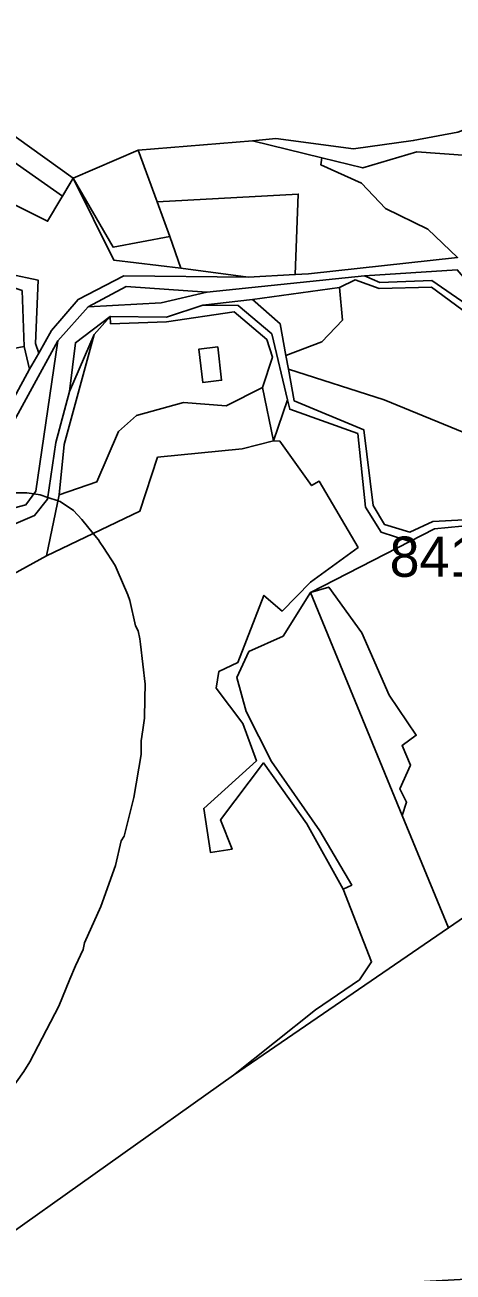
# Model space of a CAD drawing. Extents: x -477304 to -465429, y -1159113 to -1149210.
# Drawn here: x -468089 to -467929.2, y -1156676.9 to -1156211.6 of the extents above; entities that cross this region are included whole.
import ezdxf

# ---------------------------------------------------------------- set-up
doc = ezdxf.new("R2010")
doc.units = 0
for name, color, linetype in [('BPEJ_s', 7, 'Continuous'), ('ostatni_s', 7, 'Continuous'), ('PUPFL_s', 7, 'Continuous'), ('trav_porost_s', 7, 'Continuous'), ('voda_s', 7, 'Continuous')]:
    doc.layers.add(name, color=color, linetype=linetype)

msp = doc.modelspace()

# ---------------------------------------------------------------- linework, layer by layer
at = {"layer": 'BPEJ_s'}
for points in [[(-468095.16, -1156261.31), (-468075.07, -1156275.45), (-468071.05, -1156268.66), (-468046.78, -1156258.24), (-468004.16, -1156254.81), (-467995.36, -1156253.95), (-467966.4, -1156257.76), (-467944.08, -1156254.69), (-467927.53, -1156251.55)], [(-468095.16, -1156261.31), (-468075.07, -1156275.45), (-468071.05, -1156268.66), (-468046.78, -1156258.24), (-468004.16, -1156254.81), (-467995.36, -1156253.95), (-467966.4, -1156257.76), (-467944.08, -1156254.69), (-467927.53, -1156251.55)], [(-468089.48, -1156602.05), (-468087.25, -1156598.42), (-468076.34, -1156577.67), (-468072.23, -1156567.64), (-468070.15, -1156562.57), (-468067.25, -1156556.52), (-468066.82, -1156553.98), (-468060.69, -1156540.45), (-468055.19, -1156525.22), (-468053.08, -1156515.92), (-468052.02, -1156514.23), (-468048.42, -1156499.85), (-468045.67, -1156483.77), (-468045.67, -1156478.7), (-468045.05, -1156474.55), (-468044.41, -1156470.24), (-468044.28, -1156462.92), (-468044.19, -1156457.55), (-468045.88, -1156442.59), (-468046.1, -1156440.63), (-468046.76, -1156437.66), (-468047.82, -1156435.72), (-468049.92, -1156426.33), (-468050.6, -1156424.17), (-468054.63, -1156414.96), (-468055.37, -1156413.26), (-468059.73, -1156406.58), (-468061.07, -1156404.54), (-468061.64, -1156403.67), (-468063.57, -1156401.31), (-468067.8, -1156396.14), (-468070.88, -1156392.67), (-468075.83, -1156389.42), (-468076.36, -1156389.25), (-468076.69, -1156389.14), (-468080.47, -1156387.89), (-468083.32, -1156386.94), (-468085.74, -1156386.53), (-468088.39, -1156386.08), (-468097.69, -1156386.08)], [(-468097.69, -1156386.08), (-468088.39, -1156386.08), (-468085.74, -1156386.53), (-468083.32, -1156386.94), (-468080.47, -1156387.89), (-468076.69, -1156389.14), (-468076.36, -1156389.25), (-468075.83, -1156389.42), (-468070.88, -1156392.67), (-468067.8, -1156396.14), (-468063.57, -1156401.31), (-468061.64, -1156403.67), (-468061.07, -1156404.54), (-468059.73, -1156406.58), (-468055.37, -1156413.26), (-468054.63, -1156414.96), (-468050.6, -1156424.17), (-468049.92, -1156426.33), (-468047.82, -1156435.72), (-468046.76, -1156437.66), (-468046.1, -1156440.63), (-468045.88, -1156442.59), (-468044.19, -1156457.55), (-468044.28, -1156462.92), (-468044.41, -1156470.24), (-468045.05, -1156474.55), (-468045.67, -1156478.7), (-468045.67, -1156483.77), (-468048.42, -1156499.85), (-468052.02, -1156514.23), (-468053.08, -1156515.92), (-468055.19, -1156525.22), (-468060.69, -1156540.45), (-468066.82, -1156553.98), (-468067.25, -1156556.52), (-468070.15, -1156562.57), (-468072.23, -1156567.64)], [(-468072.23, -1156567.64), (-468076.34, -1156577.67), (-468087.25, -1156598.42), (-468089.48, -1156602.05), (-468109.3, -1156629.92), (-468109.54, -1156630.23), (-468109.77, -1156630.52), (-468122.83, -1156646.7), (-468123.75, -1156647.84), (-468125.11, -1156649.22), (-468127.35, -1156651.79), (-468127.56, -1156652.03), (-468130.76, -1156655.79), (-468136.34, -1156662.35)]]:
    msp.add_lwpolyline(points, dxfattribs=at)
at = {"layer": 'ostatni_s'}
for points in [[(-468095.58, -1156355.17), (-468087.28, -1156339.96), (-468083.86, -1156334.06), (-468079.11, -1156325.53), (-468069.19, -1156313.97), (-468052.19, -1156305.2), (-468005.72, -1156305.66), (-467988.13, -1156304.72), (-467983.21, -1156304.46), (-467927.56, -1156298.31)], [(-467927.68, -1156302.94), (-467962.33, -1156305.2), (-468021.1, -1156311.31), (-468051.21, -1156309.11), (-468065.4, -1156316.7), (-468076.77, -1156329.42), (-468097.46, -1156367.28)]]:
    msp.add_lwpolyline(points, dxfattribs=at)
for points in [[(-468087.28, -1156339.96), (-468089.37, -1156331.47), (-468090.13, -1156310.69), (-468106.56, -1156305.16), (-468129.9, -1156305.61), (-468139.12, -1156327.99), (-468146.82, -1156327.33), (-468155.75, -1156324.63), (-468152.6, -1156312.66), (-468152.76, -1156303.68), (-468147.94, -1156303.59), (-468128.19, -1156301.61), (-468115.92, -1156300.1), (-468084.06, -1156306.82), (-468085.12, -1156330.43), (-468083.86, -1156334.06)], [(-467918.81, -1156319.61), (-467937.18, -1156306.95), (-467956.61, -1156307.59), (-467962.33, -1156305.2), (-467927.68, -1156302.94), (-467916.77, -1156315.6), (-467903.11, -1156326.91), (-467891.65, -1156326.91), (-467881.1, -1156322.97), (-467880.26, -1156331.75), (-467883.1, -1156332.53), (-467894.66, -1156340.38), (-467904.73, -1156333.63)], [(-468065.4, -1156316.7), (-468051.21, -1156309.11), (-468021.1, -1156311.31), (-468038.22, -1156315.18)], [(-468022.63, -1156316.1), (-468009.43, -1156316.23), (-467996.94, -1156326.82), (-467991.1, -1156351.44), (-467996.21, -1156366.79), (-468000.35, -1156346.8), (-467996.69, -1156335.45), (-467998.76, -1156328.93), (-468010.93, -1156318.64), (-468036.15, -1156322.33), (-468057.09, -1156323.07), (-468057.17, -1156320.28), (-468036.19, -1156320.57)], [(-468024.09, -1156332.47), (-468017.09, -1156331.66), (-468015.65, -1156344.13), (-468022.66, -1156344.94)], [(-468047.46, -1156357.22), (-468029.88, -1156352.42), (-468013.92, -1156353.69), (-468000.35, -1156346.8), (-467996.21, -1156366.79), (-468008.01, -1156369.66), (-468039.54, -1156372.85), (-468046.16, -1156392.98), (-468081, -1156409.64), (-468076.22, -1156386.93), (-468062.17, -1156382.02), (-468054.12, -1156363.28)], [(-468002.65, -1156486.07), (-468007.69, -1156472.25), (-468017.65, -1156459.03), (-468016.66, -1156452.78), (-468009.56, -1156449.42), (-467999.84, -1156424.42), (-467992.99, -1156430.26), (-467982.45, -1156419.41), (-467964.69, -1156406.5), (-467979.24, -1156381.76), (-467982.03, -1156383.44), (-467993.9, -1156366.86), (-467996.21, -1156366.79), (-467991.1, -1156351.44), (-467990.23, -1156354.93), (-467964.82, -1156364.02), (-467961.9, -1156391.46), (-467956.11, -1156400.83), (-467945.35, -1156404.28), (-467982.52, -1156423.35), (-467992.71, -1156439.67), (-468005.45, -1156445.34), (-468009.96, -1156455.04), (-468006.43, -1156467.78), (-467997.06, -1156486.44), (-467978.99, -1156512.29), (-467967.04, -1156532.47), (-467970.29, -1156534.06), (-467983.83, -1156509.61), (-468000.06, -1156486.89), (-468016, -1156508.12), (-468011.7, -1156519.11), (-468019.77, -1156520.34), (-468022.33, -1156503.88)]]:
    msp.add_lwpolyline(points, close=True, dxfattribs=at)
at = {"layer": 'PUPFL_s'}
msp.add_lwpolyline([(-467927.53, -1156251.55), (-467944.08, -1156254.69), (-467966.4, -1156257.76), (-467995.36, -1156253.95), (-468004.16, -1156254.81), (-468046.78, -1156258.24), (-468071.05, -1156268.66), (-468129.8, -1156226.74), (-468134.79, -1156228.3), (-468138.58, -1156229.4), (-468140.94, -1156223.75), (-468151.22, -1156230.14), (-468197.85, -1156243.6), (-468220.13, -1156248.66), (-468245.91, -1156255.94), (-468290.3, -1156274.56), (-468340.6, -1156304.36), (-468356.07, -1156320.1), (-468378.79, -1156337.27), (-468396.53, -1156348.83), (-468416.12, -1156360.23)], dxfattribs=at)
for points in [[(-468134.79, -1156228.3), (-468129.8, -1156226.74), (-468071.05, -1156268.66), (-468080.59, -1156284.79), (-468130.78, -1156259.7), (-468127.09, -1156246.66), (-468132.58, -1156229.78)], [(-468072.37, -1156348.28), (-468070.22, -1156330.16), (-468057.17, -1156320.28), (-468063.17, -1156327.05)], [(-468063.17, -1156327.05), (-468074.36, -1156368.12), (-468076.22, -1156386.93), (-468081, -1156409.64), (-468113.51, -1156427.43), (-468133.01, -1156441.99), (-468137.31, -1156447.85), (-468172.8, -1156455.47), (-468180.46, -1156457.73), (-468192.13, -1156457.02), (-468193.98, -1156456.91), (-468201.08, -1156438.97), (-468202.44, -1156435.51), (-468174.6, -1156440.67), (-468156.53, -1156437.44), (-468142.58, -1156416.2), (-468127.89, -1156403.17), (-468102.79, -1156401.98), (-468085.46, -1156394.56), (-468080.56, -1156388.53), (-468077.53, -1156367.3), (-468072.37, -1156348.28)]]:
    msp.add_lwpolyline(points, close=True, dxfattribs=at)
at = {"layer": 'trav_porost_s'}
for points in [[(-467809.47, -1156221.99), (-467829.35, -1156225.77), (-467831.86, -1156226.34), (-467853.85, -1156239.69), (-467872.47, -1156247.39), (-467901.74, -1156244.8), (-467923.83, -1156260.32), (-467942.76, -1156258.84), (-467962.95, -1156264.88), (-467978.28, -1156261.12), (-468004.16, -1156254.81), (-467995.36, -1156253.95), (-467966.4, -1156257.76), (-467944.08, -1156254.69), (-467927.53, -1156251.55), (-467901.74, -1156242), (-467872.38, -1156240.68), (-467853.6, -1156235.5), (-467842.86, -1156229.17), (-467832.35, -1156222.76), (-467808.07, -1156211.55)], [(-467988.13, -1156304.72), (-467987.01, -1156274.64), (-468039.71, -1156277.61), (-468046.78, -1156258.24), (-468004.16, -1156254.81), (-467978.28, -1156261.12), (-467978.58, -1156263.77), (-467963.44, -1156270.54), (-467954.49, -1156280.02), (-467938.67, -1156287.78), (-467927.56, -1156298.31), (-467983.21, -1156304.46)], [(-468071.05, -1156268.66), (-468055.92, -1156299.27), (-468030.9, -1156302.28), (-468005.72, -1156305.66), (-468052.19, -1156305.2), (-468069.19, -1156313.97), (-468079.11, -1156325.53), (-468083.86, -1156334.06), (-468085.12, -1156330.43), (-468084.06, -1156306.82), (-468115.92, -1156300.1), (-468128.19, -1156301.61), (-468124.19, -1156290.26), (-468123.59, -1156283.68), (-468133.42, -1156282.78), (-468135.8, -1156282.41), (-468130.78, -1156259.7), (-468080.59, -1156284.79)], [(-468056.12, -1156294.46), (-468071.05, -1156268.66), (-468046.78, -1156258.24), (-468039.71, -1156277.61), (-468034.98, -1156290.53)], [(-468034.98, -1156290.53), (-468030.9, -1156302.28), (-468055.92, -1156299.27), (-468071.05, -1156268.66), (-468056.12, -1156294.46)], [(-467987.01, -1156274.64), (-467988.13, -1156304.72), (-468005.72, -1156305.66), (-468030.9, -1156302.28), (-468034.98, -1156290.53), (-468039.71, -1156277.61)], [(-467956.81, -1156309.9), (-467937.29, -1156309.45), (-467918.83, -1156323.01), (-467905.44, -1156336.41), (-467913.04, -1156351.8), (-467914.8, -1156359.49), (-467921.74, -1156362.17), (-467920.42, -1156365.58), (-467955.02, -1156351.37), (-467990.69, -1156339.94), (-467991.63, -1156334.83), (-467978.27, -1156329.83), (-467970.55, -1156321.65), (-467971.62, -1156309.57), (-467965.82, -1156306.63)], [(-467970.55, -1156321.65), (-467978.27, -1156329.83), (-467991.63, -1156334.83), (-467993.8, -1156323.05), (-468004.11, -1156314.05), (-467971.62, -1156309.57)], [(-467996.69, -1156335.45), (-468000.35, -1156346.8), (-468013.92, -1156353.69), (-468029.88, -1156352.42), (-468047.46, -1156357.22), (-468054.12, -1156363.28), (-468062.17, -1156382.02), (-468076.22, -1156386.93), (-468074.36, -1156368.12), (-468063.17, -1156327.05), (-468057.17, -1156320.28), (-468057.09, -1156323.07), (-468036.15, -1156322.33), (-468010.93, -1156318.64), (-467998.76, -1156328.93)], [(-468105.9, -1156376.46), (-468097.46, -1156367.28), (-468076.77, -1156329.42), (-468085, -1156385.5), (-468088.65, -1156390.6), (-468099.61, -1156393.47)], [(-468087.28, -1156339.96), (-468095.58, -1156355.17), (-468100.21, -1156364.47), (-468107.35, -1156371.61), (-468116.58, -1156347.31), (-468119.47, -1156337.17), (-468089.37, -1156331.47)], [(-468022.66, -1156344.94), (-468015.65, -1156344.13), (-468017.09, -1156331.66), (-468024.09, -1156332.47)], [(-467896.93, -1156382.68), (-467896.06, -1156373.45), (-467882.64, -1156372.37), (-467879.39, -1156384.41), (-467877.75, -1156397.11), (-467895.54, -1156396.49), (-467895.45, -1156421.85), (-467912.99, -1156409.93), (-467916.65, -1156401.59), (-467925.11, -1156396.16), (-467936.78, -1156396.82), (-467945.41, -1156400.85), (-467954.86, -1156397.97), (-467959.05, -1156390.9), (-467962.54, -1156362.63), (-467988.5, -1156351.86), (-467990.69, -1156339.94), (-467955.02, -1156351.37), (-467920.42, -1156365.58), (-467918.34, -1156370.97), (-467910.44, -1156372.1), (-467911.31, -1156381.33)], [(-468009.96, -1156455.04), (-468005.45, -1156445.34), (-467992.71, -1156439.67), (-467982.52, -1156423.35), (-467948.22, -1156506.49), (-467930.94, -1156548.39), (-468011.24, -1156603.36), (-467980.55, -1156579.02), (-467964.12, -1156567.84), (-467959.66, -1156561.18), (-467970.29, -1156534.06), (-467967.04, -1156532.47), (-467978.99, -1156512.29), (-467997.06, -1156486.44), (-468006.43, -1156467.78)], [(-467982.52, -1156423.35), (-467975.62, -1156421.3), (-467963.34, -1156438.35), (-467953.07, -1156461.65), (-467943, -1156476.57), (-467948.3, -1156480.35), (-467945.14, -1156487.71), (-467949.12, -1156496.55), (-467946.58, -1156501.56), (-467948.22, -1156506.49)]]:
    msp.add_lwpolyline(points, close=True, dxfattribs=at)
for points in [[(-467927.56, -1156298.31), (-467938.67, -1156287.78), (-467954.49, -1156280.02), (-467963.44, -1156270.54), (-467978.58, -1156263.77), (-467978.28, -1156261.12), (-467962.95, -1156264.88), (-467942.76, -1156258.84), (-467923.83, -1156260.32)], [(-468113.51, -1156427.43), (-468081, -1156409.64), (-468046.16, -1156392.98), (-468039.54, -1156372.85), (-468008.01, -1156369.66), (-467996.21, -1156366.79), (-467993.9, -1156366.86), (-467982.03, -1156383.44), (-467979.24, -1156381.76), (-467964.69, -1156406.5), (-467982.45, -1156419.41), (-467992.99, -1156430.26), (-467999.84, -1156424.42), (-468009.56, -1156449.42), (-468016.66, -1156452.78), (-468017.65, -1156459.03), (-468007.69, -1156472.25), (-468002.65, -1156486.07), (-468022.33, -1156503.88), (-468019.77, -1156520.34), (-468011.7, -1156519.11), (-468016, -1156508.12), (-468000.06, -1156486.89), (-467983.83, -1156509.61), (-467970.29, -1156534.06), (-467959.66, -1156561.18), (-467964.12, -1156567.84), (-467980.55, -1156579.02), (-468011.24, -1156603.36), (-468105.08, -1156670.12)], [(-467924.97, -1156544.3), (-467930.94, -1156548.39), (-467948.22, -1156506.49), (-467946.58, -1156501.56), (-467949.12, -1156496.55), (-467945.14, -1156487.71), (-467948.3, -1156480.35), (-467943, -1156476.57), (-467953.07, -1156461.65), (-467963.34, -1156438.35), (-467975.62, -1156421.3), (-467982.52, -1156423.35), (-467945.35, -1156404.28), (-467936.16, -1156399.62), (-467925.96, -1156398.53)], [(-467917.6, -1156679.13), (-467948.97, -1156680.87), (-467978.96, -1156681.62), (-468023.96, -1156681.9), (-468045.22, -1156684.19), (-468063.73, -1156686.18), (-468055.33, -1156744.72), (-468057.17, -1156744.25), (-468067.16, -1156750.58), (-468066.95, -1156762.57), (-468076, -1156763.67), (-468073.75, -1156770.21), (-468074.79, -1156775.07), (-468084.6, -1156769.19), (-468093.49, -1156767.83), (-468101.34, -1156738.26), (-468133.04, -1156688.63), (-468105.08, -1156670.12), (-468011.24, -1156603.36), (-467930.94, -1156548.39), (-467924.97, -1156544.3)]]:
    msp.add_lwpolyline(points, dxfattribs=at)
at = {"layer": 'voda_s'}
for points in [[(-467937.29, -1156309.45), (-467956.81, -1156309.9), (-467965.82, -1156306.63), (-467971.62, -1156309.57), (-468004.11, -1156314.05), (-468022.63, -1156316.1), (-468036.19, -1156320.57), (-468057.17, -1156320.28), (-468070.22, -1156330.16), (-468072.37, -1156348.28), (-468077.53, -1156367.3), (-468080.56, -1156388.53), (-468085.46, -1156394.56), (-468102.79, -1156401.98)], [(-468099.61, -1156393.47), (-468088.65, -1156390.6), (-468085, -1156385.5), (-468076.77, -1156329.42), (-468065.4, -1156316.7), (-468038.22, -1156315.18), (-468021.1, -1156311.31), (-467962.33, -1156305.2), (-467956.61, -1156307.59), (-467937.18, -1156306.95), (-467918.81, -1156319.61)], [(-467918.83, -1156323.01), (-467937.29, -1156309.45)], [(-467925.96, -1156398.53), (-467936.16, -1156399.62), (-467945.35, -1156404.28), (-467956.11, -1156400.83), (-467961.9, -1156391.46), (-467964.82, -1156364.02), (-467990.23, -1156354.93), (-467991.1, -1156351.44), (-467996.94, -1156326.82), (-468009.43, -1156316.23), (-468022.63, -1156316.1), (-468004.11, -1156314.05), (-467993.8, -1156323.05), (-467991.63, -1156334.83), (-467990.69, -1156339.94), (-467988.5, -1156351.86), (-467962.54, -1156362.63), (-467959.05, -1156390.9), (-467954.86, -1156397.97), (-467945.41, -1156400.85), (-467936.78, -1156396.82), (-467925.11, -1156396.16)]]:
    msp.add_lwpolyline(points, dxfattribs=at)

# ---------------------------------------------------------------- texts
at = {"layer": 'BPEJ_s'}
msp.add_text('84168/V.', height=15, dxfattribs=at).set_placement((-467952.92, -1156417.46))

doc.saveas('drawing.dxf')
